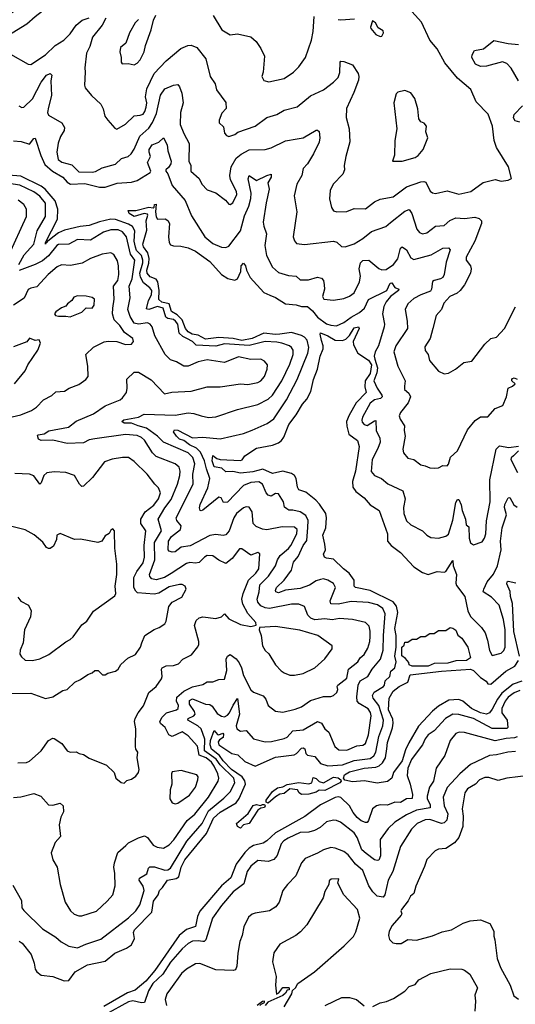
# Model space of a CAD drawing. Extents: x 1246230 to 1426786, y 660032 to 763141.
# Tile 378 of 566: x 1389178 to 1392583, y 668213 to 674976. Entities that reach past the tile are written whole.
import ezdxf

# ---------------------------------------------------------------- set-up
doc = ezdxf.new("R2010")
doc.units = 0

msp = doc.modelspace()

# ---------------------------------------------------------------- linework, layer by layer
at = {"layer": '0CON10XD'}
for points in [[(1389125, 675024), (1389232.7, 675087.3), (1389345, 675112.7), (1389405, 675143.8), (1389412.5, 675142.5), (1389410, 675105), (1389395, 675080.4), (1389283.8, 674996.2), (1389227.3, 674945), (1389095.5, 674865)], [(1389770, 674985), (1389745, 674938.6), (1389678.8, 674855), (1389659.5, 674790.5), (1389635.6, 674745), (1389624.5, 674645.5), (1389628.5, 674615), (1389622, 674525), (1389627.7, 674507.7), (1389670.8, 674455), (1389735.8, 674395), (1389752.4, 674362.4), (1389763.8, 674313.8), (1389784, 674285), (1389830.3, 674230.3), (1389845, 674224.3), (1389905, 674258.5), (1389965, 674314.4), (1390005, 674318.8), (1390025, 674327.8), (1390038.2, 674345), (1390047.6, 674375), (1390050.3, 674405), (1390041.4, 674445), (1390050.2, 674499.8), (1390100.9, 674605), (1390185, 674692.9), (1390285, 674778), (1390332.7, 674797.3), (1390355, 674800), (1390395.4, 674785.4), (1390456.2, 674706.2), (1390487.5, 674585), (1390520, 674535), (1390529.2, 674495), (1390595, 674407.5), (1390596.9, 674365), (1390566.7, 674333.3), (1390547.5, 674285), (1390547.5, 674267.5), (1390578.7, 674238.7), (1390585.9, 674195.9), (1390599.5, 674179.5), (1390615, 674173.8), (1390655, 674187.1), (1390677.3, 674202.7), (1390796, 674245), (1390875, 674304.5), (1390945, 674323.5), (1390995, 674353.6), (1391085, 674377.8), (1391175, 674452.5), (1391265, 674494.4), (1391334.6, 674545.4), (1391365, 674577.5), (1391377.6, 674612.4), (1391380, 674685), (1391385, 674690), (1391405, 674689.4), (1391465, 674666.2), (1391504.3, 674605), (1391508.2, 674585), (1391505, 674560), (1391473.6, 674476.4), (1391423.8, 674365), (1391421.1, 674305), (1391440.6, 674225), (1391446.8, 674136.8), (1391418.6, 674035), (1391408.1, 673975), (1391409.5, 673945), (1391398.9, 673915), (1391332.2, 673845), (1391311.7, 673801.7), (1391306.9, 673745), (1391320, 673685), (1391333.6, 673663.6), (1391356.6, 673656.6), (1391425, 673659.2), (1391475, 673679.1), (1391555, 673676.9), (1391615.8, 673725), (1391655, 673743.5), (1391745, 673758.2), (1391835, 673827.1), (1391935, 673862.1), (1391955, 673864.4), (1391968.9, 673858.9), (1391997.3, 673797.3), (1392015, 673785.6), (1392035, 673782.7), (1392115, 673799.5), (1392195, 673778.2), (1392278.8, 673795), (1392363, 673857), (1392445, 673876.9), (1392485, 673866.7), (1392535, 673872.5), (1392557.5, 673885), (1392536, 673965), (1392455, 674096.7), (1392438, 674145), (1392426.7, 674245), (1392395.7, 674325.7), (1392315, 674412.5), (1392277, 674497), (1392185, 674573.1), (1392098.8, 674678.8), (1392047.5, 674775), (1391996.5, 674835), (1391938, 674958), (1391850.8, 675055)], [(1389995, 674976.7), (1389971.2, 674955), (1389931.2, 674885), (1389906, 674815), (1389871.4, 674785), (1389865.8, 674755), (1389875.8, 674715), (1389874.3, 674684.3), (1389882.7, 674672.7), (1389924.1, 674674.1), (1389965, 674666.2), (1389985, 674676.2), (1390005, 674699.2), (1390033.5, 674755), (1390041.1, 674798.9), (1390080.5, 674905), (1390096.8, 674973.2), (1390114.3, 675005.7)], [(1390507.5, 675005), (1390566.7, 674906.7), (1390625, 674871.9), (1390675, 674877.8), (1390765, 674857.5), (1390802.5, 674825), (1390835, 674778.8), (1390860, 674725), (1390851.4, 674615), (1390840.8, 674585), (1390855, 674558), (1390890.6, 674549.4), (1390995, 674572.5), (1391059.2, 674615), (1391095, 674652.5), (1391140.5, 674715), (1391182.7, 674835), (1391194.5, 674895), (1391202.3, 674997.7)], [(1389115, 674740), (1389235, 674670), (1389255, 674668.6), (1389355, 674734.6), (1389421.9, 674798.1), (1389480, 674835), (1389525, 674878.8), (1389565, 674937.7), (1389606.7, 674973.3), (1389655, 674988.2)], [(1391365, 674976.2), (1391385, 674974), (1391478.3, 674981.7)], [(1391655, 674860), (1391665, 674862.5), (1391676.7, 674885), (1391675, 674900), (1391640.5, 674920.5), (1391622.5, 674955), (1391603, 674967), (1391587.5, 674925), (1391590, 674915), (1391625, 674873.8), (1391655, 674860)], [(1392605.6, 674555.6), (1392555, 674642.1), (1392525, 674674.7), (1392495, 674687.1), (1392385, 674656.6), (1392343.3, 674655), (1392310.3, 674670.3), (1392284, 674715), (1392286.7, 674735), (1392303.3, 674765), (1392365, 674774.5), (1392435, 674831.9), (1392535, 674811.4), (1392605, 674805.9)], [(1389172.9, 674385), (1389191.7, 674371.7), (1389205, 674375.6), (1389265, 674432.9), (1389325, 674546.9), (1389362, 674595), (1389386.2, 674606.2), (1389398, 674595), (1389391.1, 674555), (1389395.3, 674455), (1389376.3, 674373.7)], [(1389376.3, 674373.7), (1389368.8, 674338.8), (1389375, 674320), (1389467, 674267), (1389486.7, 674235), (1389484.3, 674215), (1389457.4, 674172.6), (1389442.6, 674127.4), (1389432.7, 674065), (1389442.7, 674015), (1389466.6, 673996.6), (1389535, 673979.6), (1389585, 673931.3), (1389675, 673927.5), (1389698, 673932), (1389745, 673958.2), (1389835.7, 673984.3), (1389877.4, 674022.6), (1389922.9, 674037.1), (1389943.6, 674055), (1389964.7, 674085.3), (1390003.7, 674176.3), (1390065, 674231.3), (1390091.1, 674268.9), (1390118.6, 674331.4), (1390145, 674458), (1390175, 674500), (1390234, 674526), (1390265, 674530.8), (1390276.9, 674515), (1390292, 674472), (1390300.8, 674405), (1390282.4, 674337.6), (1390281.5, 674255), (1390304.5, 674195), (1390342, 674125), (1390340.9, 674005), (1390353.1, 673975), (1390354.2, 673935), (1390410, 673885), (1390429.4, 673845), (1390465, 673807.1), (1390525, 673787.1), (1390592, 673735), (1390615, 673708.8), (1390625, 673706), (1390643, 673717), (1390669.2, 673775), (1390666.8, 673795), (1390625.8, 673875), (1390621, 673905), (1390629.8, 673965), (1390666.2, 674025), (1390698.5, 674051.5), (1390755, 674081.3), (1390865, 674083.1), (1390905, 674095.4), (1391005, 674142.5), (1391085, 674156.7), (1391125, 674164.4), (1391215.9, 674215.9), (1391225, 674216), (1391235, 674206.7), (1391241.1, 674165), (1391235.4, 674135), (1391197.7, 674055), (1391155.3, 673984.7), (1391125.5, 673954.5), (1391115.7, 673905), (1391081.1, 673845), (1391063.6, 673765), (1391081.1, 673655), (1391056, 673485), (1391065.8, 673455.8), (1391079.2, 673439.2), (1391135, 673432.2), (1391334.2, 673454.2), (1391356.5, 673446.5), (1391388.3, 673418.3), (1391415, 673415.7), (1391475, 673436.5), (1391536.2, 673473.8), (1391595, 673521.8), (1391694.6, 673555.4), (1391725, 673581.9), (1391825, 673659.6), (1391855, 673672.2), (1391873.1, 673645), (1391906.3, 673536.3), (1391925, 673513.5), (1391945, 673504.6), (1391975, 673512.7), (1392035, 673558.1), (1392095, 673562.5), (1392133.1, 673596.9), (1392175, 673613.9), (1392235, 673610), (1392305, 673618.7), (1392335, 673610), (1392351.5, 673595), (1392350.8, 673575), (1392304.6, 673455), (1392245.4, 673345), (1392246.7, 673325), (1392276.5, 673285), (1392280.5, 673265), (1392274.6, 673235), (1392235.3, 673155), (1392205, 673115.5), (1392183, 673097), (1392134.5, 673075), (1392092.5, 673027.5), (1392076, 672984), (1392039.5, 672945), (1392015.9, 672854.1), (1391998.9, 672785), (1391962, 672728), (1391964.6, 672704.6), (1391984.2, 672675), (1391994.2, 672635), (1392055, 672562), (1392093.9, 672543.9), (1392125, 672548.8), (1392172, 672575), (1392228.8, 672621.2), (1392285, 672631.2), (1392375, 672746), (1392415, 672786), (1392455, 672794), (1392508.1, 672855), (1392585, 673004)], [(1391805, 674004.2), (1391895, 674028.6), (1391915, 674042), (1391950, 674085), (1391981.2, 674165), (1391968.8, 674205), (1391972.5, 674245), (1391957.5, 674265), (1391933, 674273), (1391920, 674295), (1391913.2, 674363.2), (1391893.8, 674435), (1391865, 674472.5), (1391825, 674490), (1391775, 674477.5), (1391765, 674467.5), (1391748, 674405), (1391769.4, 674225), (1391754.4, 674145), (1391754.2, 674045.8), (1391740, 674005), (1391805, 674004.2)], [(1392615, 674271.5), (1392582, 674282), (1392571.3, 674301.3), (1392575.6, 674324.4), (1392633.8, 674385)], [(1389135, 674143.5), (1389188.4, 674138.4), (1389245, 674120), (1389275, 674160), (1389285, 674161.4), (1389321.9, 674041.9), (1389350.5, 673980.5), (1389403.3, 673935), (1389474, 673895), (1389505, 673858.8), (1389526.1, 673846.1), (1389625, 673851.1), (1389725, 673826.2), (1389765, 673825.8), (1389846.8, 673853.2), (1389945, 673859.2), (1389985, 673871.8), (1390074.4, 673925.6), (1390078.6, 673935), (1390056.2, 673995), (1390076.9, 674035), (1390066.4, 674065), (1390067.9, 674085), (1390089.1, 674115), (1390134.7, 674135.3), (1390165, 674164), (1390190.4, 674115), (1390195.6, 674075), (1390218.4, 674005), (1390217.2, 673985), (1390199.7, 673960.3), (1390182, 673945), (1390181.4, 673935), (1390196.5, 673916.5), (1390225, 673836.7), (1390313.8, 673733.8), (1390358.6, 673628.6), (1390449.1, 673485), (1390505, 673438.9), (1390565, 673412.9), (1390595, 673411.5), (1390615, 673420), (1390694.3, 673525.7), (1390722.5, 673627.5), (1390753, 673695), (1390765, 673748), (1390768.5, 673785), (1390746.9, 673883.1), (1390754.2, 673905), (1390805, 673871.2), (1390875, 673905.6), (1390905, 673913.8), (1390905.9, 673894.1), (1390883.8, 673855), (1390892.3, 673812.3), (1390872.3, 673717.7), (1390851.1, 673585), (1390855, 673556.7), (1390873.9, 673505), (1390861.5, 673425), (1390874.5, 673355), (1390915.5, 673275), (1390955, 673239.5), (1391025, 673219.6), (1391077.5, 673215), (1391105, 673188), (1391161.7, 673188.3), (1391225, 673207.1), (1391250.9, 673200.9), (1391266, 673185), (1391270, 673155), (1391271.1, 673125), (1391259.5, 673075), (1391266.7, 673055), (1391335, 673049.6), (1391405, 673059.6), (1391445, 673077.7), (1391475, 673099.6), (1391512.9, 673175), (1391519.4, 673215), (1391509.7, 673265), (1391520.4, 673305), (1391535, 673320.9), (1391576, 673325), (1391645, 673265.6), (1391665, 673257.1), (1391695, 673260.9), (1391746.5, 673293.5), (1391776.1, 673333.9), (1391794.7, 673405.3), (1391805, 673415.6), (1391834.6, 673395), (1391865, 673338.9), (1391885, 673329.5), (1392005, 673361.1), (1392085, 673406.1), (1392125, 673409.2), (1392135.8, 673395), (1392108.8, 673311.2), (1392094.6, 673225), (1392084.7, 673205.3), (1392070, 673195), (1392025, 673185.4), (1392015, 673178.1), (1392008.2, 673125), (1391999.9, 673110.1), (1391935, 673086.5), (1391885, 673060.4), (1391845.3, 673024.7), (1391825.5, 672985), (1391841.3, 672905), (1391842.7, 672855), (1391763.2, 672735), (1391749.6, 672695), (1391775.6, 672595), (1391827.3, 672495), (1391821.1, 672458.9), (1391822.9, 672435), (1391851, 672411), (1391863.3, 672385), (1391848.2, 672345), (1391793.4, 672276.6), (1391785.8, 672255), (1391792.8, 672232.8), (1391822.9, 672185), (1391820, 672155), (1391826.5, 672115), (1391810, 672025), (1391815, 672000), (1391843.8, 671965), (1391885, 671956), (1391935, 671918), (1391965, 671912.5), (1391995, 671896.7), (1392025, 671896.2), (1392055, 671896.7), (1392085, 671913.3), (1392115, 671912), (1392125, 671922), (1392138.8, 671971.2), (1392185, 672013.3), (1392255, 672158.8), (1392307.3, 672222.7), (1392345, 672248.8), (1392395, 672248.8), (1392444.2, 672305.8), (1392497.5, 672325), (1392523.8, 672385), (1392533.3, 672445), (1392565, 672459.4), (1392582.5, 672475), (1392560, 672495), (1392558.8, 672505), (1392565, 672511.2), (1392575, 672516), (1392595, 672506.2)], [(1389135, 669633.1), (1389185, 669638.5), (1389275, 669660), (1389322.3, 669642.3), (1389375, 669583.8), (1389405, 669581.4), (1389455, 669594), (1389477.5, 669575), (1389478.6, 669535), (1389460.7, 669499.3), (1389449.4, 669445), (1389457.1, 669365), (1389421.4, 669325), (1389394.2, 669254.2), (1389406, 669205), (1389434.2, 669155), (1389455.7, 669035.7), (1389489.4, 668915), (1389527.1, 668855), (1389552.2, 668832.2), (1389585, 668819.5), (1389605, 668820), (1389705, 668853.1), (1389779.2, 668920.8), (1389817.5, 668965), (1389834.2, 669025.8), (1389831.5, 669111.5), (1389823.5, 669155), (1389828.5, 669185), (1389851.5, 669255), (1389906.2, 669303.8), (1389925, 669321.4), (1389993.4, 669356.6), (1390035, 669368.9), (1390055, 669359.2), (1390095.3, 669305.3), (1390121.5, 669291.5), (1390165, 669285.4), (1390205, 669307.1), (1390237.4, 669342.6), (1390328.4, 669475), (1390380.1, 669519.9), (1390474.7, 669635), (1390542.4, 669745), (1390546.2, 669765), (1390540.3, 669795), (1390515, 669848.9), (1390495.9, 669875), (1390459, 669905), (1390410, 669925), (1390399.5, 669985), (1390335, 670056.2), (1390295, 670085.3), (1390225, 670053.3), (1390202.8, 670062.8), (1390176.6, 670115), (1390145, 670142.7), (1390141.1, 670155), (1390156, 670185), (1390185.6, 670214.4), (1390254.2, 670235), (1390266.9, 670245), (1390268.7, 670265), (1390255.8, 670295), (1390257, 670323), (1390305, 670362.9), (1390365, 670393.1), (1390435, 670408.9), (1390465, 670428.8), (1390505, 670428.9), (1390545, 670442.9), (1390584.2, 670445.8), (1390600, 670505), (1390595.5, 670584.5), (1390605.6, 670604.4), (1390625, 670615.8), (1390665, 670586.5), (1390685, 670558.5), (1390701, 670525), (1390715, 670472.2), (1390765, 670372), (1390785, 670357.5), (1390851.3, 670331.3), (1390869.3, 670309.3), (1390885.8, 670265), (1390936.6, 670226.6), (1390985, 670219.5), (1391070.2, 670239.8), (1391115, 670256.7), (1391175, 670299.6), (1391265, 670326.5), (1391315, 670326.7), (1391335, 670333.3), (1391357.8, 670355), (1391364.4, 670375), (1391360, 670395), (1391363.8, 670405), (1391425, 670453.1), (1391437.1, 670515), (1391500.4, 670565), (1391517.6, 670592.4), (1391543.8, 670616.2), (1391570.1, 670659.9), (1391582.7, 670705), (1391585, 670740), (1391586.5, 670776.5), (1391579.1, 670809.1), (1391554.7, 670834.7), (1391465, 670856.8), (1391375, 670861.8), (1391325, 670854.1), (1391275, 670861.4), (1391205, 670854.2), (1391178.9, 670865), (1391157.3, 670885), (1391134.2, 670945), (1391095, 670961.5), (1391045, 670962.1), (1390895, 670932.3), (1390865, 670935.8), (1390835, 670949.3), (1390814, 670974), (1390809.3, 670995), (1390822.7, 671045), (1390827.4, 671095), (1390887.5, 671152.5), (1390936.1, 671223.9), (1390949.4, 671265), (1390967.6, 671295), (1391025, 671342.9), (1391041, 671365), (1391082.1, 671445), (1391083.3, 671475), (1391065, 671490.9), (1390981.9, 671491.9), (1390875, 671470.8), (1390845, 671476.1), (1390802, 671495), (1390781.5, 671515), (1390775.3, 671595), (1390755, 671626.9), (1390735, 671630.4), (1390715, 671623.3), (1390666.5, 671585), (1390649.2, 671555), (1390616.6, 671465), (1390595, 671438.5), (1390575, 671432.7), (1390525, 671440), (1390485, 671433.2), (1390348.4, 671361.6), (1390287.3, 671352.7), (1390245, 671321.8), (1390225, 671318.9), (1390205, 671325.7), (1390196.9, 671335), (1390200, 671395), (1390221.1, 671425), (1390283.6, 671475), (1390288.3, 671498.3), (1390256.4, 671535), (1390253.8, 671555), (1390368.8, 671785), (1390367, 671855), (1390381.9, 671925), (1390368.3, 671968.3), (1390335, 672000.8), (1390165, 672074.2), (1390124, 672115), (1390049.7, 672169.7), (1389991.1, 672185), (1389945, 672205.5), (1389895, 672203.6), (1389878.6, 672215), (1389893.7, 672226.3), (1389995, 672244.6), (1390033, 672267), (1390245, 672260), (1390335, 672275.5), (1390375, 672270), (1390423.9, 672253.9), (1390475, 672243.5), (1390525, 672247.1), (1390675, 672298.9), (1390815, 672332), (1390885, 672368.2), (1390915, 672397.5), (1390978.6, 672495), (1391035, 672608.9), (1391057.4, 672675), (1391058, 672705), (1391046.5, 672725), (1391030.8, 672735), (1390980, 672755), (1390945, 672760.4), (1390865, 672765.8), (1390755, 672738.7), (1390585, 672748.3), (1390525, 672732.5), (1390391.2, 672741.2), (1390365.7, 672765.7), (1390325.5, 672785.5), (1390298.6, 672798.6), (1390273.3, 672823.3), (1390265, 672884.4), (1390248.7, 672905), (1390235, 672915.7), (1390195, 672922.2), (1390181.4, 672931.4), (1390164, 672995), (1390124.8, 673004.8), (1390065, 672986.2), (1390049.7, 672989.7), (1390063.8, 673046.2), (1390083.5, 673085), (1390085.2, 673115), (1390072.2, 673135), (1390028.4, 673168.4), (1390008, 673208), (1390004, 673235), (1390024.2, 673305), (1390024.4, 673325), (1390015.7, 673355.7), (1389981.3, 673391.3), (1389972.3, 673412.3), (1389964.6, 673455), (1389969.4, 673525), (1389952.5, 673555), (1389925, 673570.9), (1389835, 673603.1), (1389805, 673606.4), (1389725, 673587.3), (1389655, 673562), (1389593.7, 673556.3), (1389485, 673529.6), (1389445, 673512.6), (1389405, 673483), (1389368.5, 673451.5), (1389365, 673442.1), (1389356.7, 673443.3), (1389354.6, 673434.6), (1389354.7, 673444.7), (1389437.9, 673605), (1389439.5, 673675), (1389421.3, 673731.3), (1389351.9, 673811.9), (1389325, 673833), (1389185, 673901.6), (1389014.8, 673914.8)], [(1389171.3, 673295), (1389208.7, 673361.3), (1389251.9, 673408.1), (1389275.2, 673435), (1389298.8, 673525), (1389354.1, 673625), (1389355.8, 673715), (1389315, 673764.2), (1389274.3, 673794.3), (1389178.4, 673838.4), (1389074.3, 673854.3)], [(1389102, 673358), (1389225.4, 673625), (1389224.5, 673675), (1389205.8, 673705.8), (1389166.9, 673735)], [(1389130.2, 669030.2), (1389191.2, 668925), (1389192.5, 668875), (1389205, 668856.2), (1389335, 668731.4), (1389425, 668674.4), (1389461.9, 668641.9), (1389515, 668611.9), (1389575, 668600.9), (1389633.3, 668625), (1389735, 668660.9), (1389925, 668806.8), (1389974.6, 668855), (1390002.8, 668897.2), (1390033.2, 668995), (1390026.5, 669025), (1389997.9, 669065), (1390001.2, 669078.8), (1390050.3, 669109.7), (1390062.6, 669147.4), (1390071.9, 669158.1), (1390105, 669158.2), (1390175, 669134.7), (1390195, 669135.9), (1390215, 669148), (1390326.9, 669333.1), (1390431.2, 669455), (1390475, 669541), (1390581.2, 669628.8), (1390625, 669672.9), (1390655.7, 669735), (1390648.3, 669765), (1390555, 669858.3), (1390527.5, 669897.5), (1390448.1, 669955), (1390450, 670035), (1390424.4, 670104.4), (1390400.8, 670125), (1390332.9, 670165), (1390336.4, 670175), (1390375, 670193.7), (1390384.2, 670205.8), (1390380, 670225), (1390343.5, 670275), (1390345, 670299.1), (1390365, 670309.9), (1390455, 670273.8), (1390485, 670271.2), (1390500.4, 670260.4), (1390535, 670210.7), (1390565, 670190.9), (1390585, 670188.2), (1390605, 670198.4), (1390620, 670215), (1390645, 670268.2), (1390675, 670313.3), (1390688.8, 670205), (1390664.7, 670125), (1390670.5, 670105), (1390695, 670090), (1390735, 670093.5), (1390785, 670035.6), (1390865, 670016.5), (1390907.8, 670017.8), (1390995, 670037.5), (1391015, 670048.5), (1391055, 670090.4), (1391125, 670098.9), (1391225, 670154.4), (1391250.8, 670145), (1391274.2, 670105), (1391301.1, 670081.1), (1391343.9, 669983.9), (1391370.8, 669960.8), (1391425, 669959.3), (1391495, 669987.3), (1391535, 669993.6), (1391553.1, 670005), (1391574.5, 670064.5), (1391593.7, 670195), (1391587.9, 670217.9), (1391572.1, 670242.1), (1391509.6, 670279.6), (1391497.7, 670295), (1391494.7, 670325), (1391503.4, 670405), (1391517.7, 670435), (1391569.1, 670465), (1391600, 670515), (1391657.6, 670582.4), (1391674.8, 670645), (1391678.3, 670745), (1391688.1, 670895), (1391672.5, 670932.5), (1391637.5, 670957.5), (1391575, 670971.9), (1391455, 670980), (1391365, 670961.4), (1391315, 670963.8), (1391311.2, 670985), (1391347.7, 671075), (1391333.8, 671103.8), (1391295, 671126.9), (1391265, 671134.5), (1391245, 671131.1), (1391215, 671120.4), (1391168.3, 671091.7), (1391105, 671068.7), (1391005, 671057.2), (1390955, 671038.1), (1390937.5, 671045), (1390934.5, 671055.5), (1390942.5, 671075), (1390994.6, 671125), (1391046.2, 671193.8), (1391059.2, 671250.8), (1391090.4, 671289.6), (1391126.7, 671363.3), (1391151.6, 671398.4), (1391157.6, 671487.6), (1391160.3, 671535), (1391145, 671570.4), (1391105, 671596.5), (1391055, 671607.7), (1391027.3, 671607.3), (1391012.5, 671615), (1390998.1, 671628.1), (1390990.5, 671665), (1390955, 671718.8), (1390935, 671721.2), (1390905, 671703.5), (1390885, 671709.1), (1390870.3, 671725), (1390845.7, 671785.7), (1390821.3, 671801.3), (1390765, 671797.9), (1390715, 671776.1), (1390605, 671661.5), (1390578.9, 671658.9), (1390562.2, 671692.2), (1390545, 671695.6), (1390435, 671607.8), (1390425, 671601.4), (1390416.7, 671605), (1390412.8, 671622.8), (1390417.7, 671645), (1390470.1, 671759.9), (1390484.7, 671825), (1390460.4, 671890.4), (1390448.2, 671945), (1390419.6, 672005), (1390393.5, 672033.5), (1390345, 672054.9), (1390304.6, 672085.4), (1390276.9, 672095), (1390255.6, 672115), (1390234.4, 672145), (1390242.3, 672157.7), (1390265, 672155.3), (1390365, 672104.7), (1390435, 672109.2), (1390555, 672096.9), (1390715, 672134.1), (1390775, 672155.4), (1390878, 672202), (1390925, 672234.5), (1391010, 672365), (1391085.3, 672505), (1391157.6, 672685), (1391165.2, 672725), (1391153.3, 672775), (1391135.5, 672795.5), (1391115, 672807.2), (1391045, 672827.8), (1390964.1, 672815.9), (1390935, 672812.9), (1390855, 672821.8), (1390775, 672785.1), (1390705, 672773.3), (1390645, 672785.8), (1390547.1, 672792.9), (1390455, 672781.1), (1390405, 672808.2), (1390362.5, 672815), (1390335, 672832.7), (1390317.8, 672855), (1390294.9, 672914.9), (1390259.6, 672949.6), (1390220.7, 672970.7), (1390203.9, 673023.9), (1390155, 673036.6), (1390134.2, 673054.2), (1390137.1, 673115), (1390126.7, 673175), (1390114.6, 673194.6), (1390075, 673208.8), (1390054.5, 673234.5), (1390052.1, 673255), (1390065.7, 673304.3), (1390066.3, 673336.3), (1390057.2, 673375), (1390029.1, 673415), (1390024.8, 673435), (1390050.8, 673529.2), (1390046, 673595), (1390057.7, 673632.3), (1390055, 673638.8), (1390032.5, 673645), (1389965, 673622.9), (1389929.4, 673645), (1389923.8, 673666.2), (1389975, 673666), (1390065, 673688.8), (1390095.7, 673684.3), (1390102.3, 673687.7), (1390105, 673706.2), (1390115, 673707.5), (1390110.9, 673655), (1390115, 673622.5), (1390124.2, 673605), (1390177.6, 673607.6), (1390195.4, 673595.4), (1390208.1, 673575), (1390200, 673485), (1390203.8, 673445), (1390215, 673430), (1390235, 673422), (1390285, 673420), (1390335, 673409.4), (1390385, 673386.2), (1390483.3, 673315), (1390565.5, 673225.5), (1390607.3, 673197.3), (1390655, 673187.1), (1390673.8, 673195), (1390697.1, 673245), (1390699.3, 673285), (1390715, 673303.5), (1390730, 673285), (1390736.2, 673255), (1390760.9, 673205), (1390855, 673102.2), (1390897.4, 673082.6), (1390935, 673067.1), (1391005, 673024.7), (1391077.2, 673017.2), (1391115, 673004.7), (1391155, 673006.5), (1391190.5, 672975), (1391225, 672932.2), (1391285, 672887.4), (1391315, 672876.4), (1391355, 672872.5), (1391405, 672895.2), (1391455, 672932.8), (1391512.9, 672965), (1391545.9, 672995), (1391575.3, 673054.7), (1391699.5, 673115), (1391724.3, 673165), (1391735, 673168.2), (1391755, 673136.9), (1391782, 673125), (1391780.6, 673115), (1391724.6, 673075.4), (1391695, 673037.8), (1391680.7, 673005), (1391670, 672955), (1391683.6, 672885), (1391681.2, 672865), (1391642.3, 672735), (1391619.3, 672695), (1391614.2, 672665), (1391618, 672645), (1391636.9, 672585), (1391631, 672549), (1391610.8, 672495), (1391634.7, 672445), (1391666.9, 672396.9), (1391667.5, 672385), (1391656.3, 672373.7), (1391615, 672363.6), (1391585, 672342.9), (1391533.1, 672245), (1391528.2, 672225), (1391530.9, 672210.9), (1391544.4, 672195), (1391565, 672188.2), (1391615, 672221.4), (1391625, 672222.5), (1391627.2, 672155), (1391652.4, 672102.4), (1391653.9, 672075), (1391639.4, 672030.6), (1391600.3, 671955), (1391593, 671873), (1391615, 671845.7), (1391664.6, 671824.6), (1391707.6, 671787.6), (1391809.6, 671739.6), (1391826.4, 671685), (1391814.5, 671625), (1391816.7, 671585), (1391835, 671534), (1391866.1, 671506.1), (1391945, 671465.7), (1391975, 671434.2), (1392002, 671418), (1392055, 671414.4), (1392105, 671428.9), (1392125, 671442.2), (1392155, 671537.1), (1392175, 671660), (1392185, 671680), (1392195, 671681.2), (1392212.4, 671642.4), (1392218.7, 671605), (1392241.1, 671545), (1392246.1, 671506.1), (1392265, 671492.5), (1392267.2, 671415), (1392275, 671382.5), (1392295, 671369.4), (1392355, 671389.2), (1392372.1, 671415), (1392379.7, 671445), (1392385, 671533.3), (1392410, 671665), (1392408.9, 671815), (1392452.4, 672025), (1392475, 672048.2), (1392537.7, 672037.7), (1392605.7, 672045.7)], [(1389165, 669870.6), (1389225, 669873.1), (1389245, 669881.9), (1389325, 669954.4), (1389375.8, 670025), (1389405, 670040), (1389415, 670039.2), (1389466.2, 670005), (1389503, 669953), (1389525, 669944.2), (1389565, 669946.2), (1389585.8, 669935.8), (1389615, 669928.8), (1389654.4, 669904.4), (1389773.3, 669855), (1389825.8, 669805.8), (1389838.8, 669765), (1389875, 669736.2), (1389895, 669732.5), (1389915, 669750), (1389945, 669758.8), (1389975, 669780), (1389994, 669805), (1389999.2, 669825), (1389986, 669905), (1389988.8, 669945), (1389975.8, 669965.8), (1389973.5, 669983.5), (1389975.9, 670104.1), (1389967.1, 670155), (1389971.4, 670175), (1389991.5, 670215), (1390028.1, 670261.9), (1390065.7, 670354.3), (1390115, 670396.2), (1390152.6, 670447.4), (1390157.5, 670465), (1390152.1, 670515), (1390155.8, 670525), (1390185, 670538.6), (1390235, 670540), (1390267.9, 670552.1), (1390297.6, 670582.4), (1390357.4, 670612.6), (1390401.7, 670668.3), (1390409.1, 670685), (1390408.2, 670705), (1390378.8, 670815), (1390390.4, 670849.6), (1390411.8, 670868.2), (1390435, 670874.5), (1390525, 670863.6), (1390563.8, 670875), (1390585, 670895.7), (1390615, 670860.8), (1390695, 670822.5), (1390765, 670808.8), (1390802.5, 670817.5), (1390800, 670835), (1390746, 670896), (1390712, 670962), (1390704.8, 670995), (1390713.9, 671035), (1390749.5, 671125), (1390800.5, 671175), (1390820.5, 671205), (1390828, 671308), (1390815, 671316.2), (1390765, 671297.5), (1390705, 671340.5), (1390688.3, 671341.7), (1390636.7, 671275), (1390595, 671239.5), (1390545, 671262.5), (1390503.7, 671293.7), (1390465.3, 671294.7), (1390447.5, 671285), (1390411.5, 671248.5), (1390385, 671242.7), (1390347.5, 671247.5), (1390325, 671241.1), (1390218.4, 671171.6), (1390172.3, 671145), (1390115, 671129.5), (1390085, 671136.2), (1390071.7, 671151.7), (1390070, 671165), (1390105.6, 671265), (1390104.5, 671385), (1390151.5, 671465), (1390129.7, 671545), (1390175, 671622), (1390219.3, 671680.7), (1390262.5, 671785), (1390278, 671845), (1390280, 671875), (1390272.6, 671902.6), (1390245, 671925.4), (1390115, 671974.5), (1390089.6, 671999.6), (1390035, 672087.7), (1390015, 672105.3), (1389985, 672119.7), (1389905, 672125.7), (1389695, 672096), (1389655, 672090.3), (1389615, 672069.2), (1389505, 672064.7), (1389405, 672087.2), (1389324.8, 672084.8), (1389307.9, 672095), (1389301.1, 672118.9), (1389305.5, 672124.5), (1389345, 672131.8), (1389377.5, 672152.5), (1389513.1, 672176.9), (1389565, 672217.8), (1389685, 672268.5), (1389765, 672323.5), (1389867.5, 672365), (1389885, 672379.2), (1389910.5, 672415), (1389916.2, 672445), (1389915, 672506.7), (1389965, 672554), (1389995, 672554.3), (1390080.9, 672500.9), (1390172.5, 672405), (1390223.8, 672416.2), (1390355.3, 672424.7), (1390465, 672454.5), (1390555, 672453.1), (1390695, 672475.4), (1390745, 672470), (1390815, 672483.5), (1390835, 672495.6), (1390859.4, 672525), (1390878.1, 672575), (1390881.2, 672605), (1390860.3, 672630.3), (1390834.4, 672644.4), (1390765, 672642.7), (1390680.7, 672659.3), (1390585, 672620.9), (1390465, 672640.3), (1390405, 672626.1), (1390335, 672595.3), (1390305, 672596.8), (1390256, 672626), (1390215, 672639.5), (1390177.8, 672675), (1390106.2, 672805), (1390086.9, 672865), (1390074.4, 672885), (1390055, 672892.9), (1389995, 672884), (1389965, 672891.9), (1389936.3, 672936.3), (1389921.6, 672985), (1389937.7, 673065), (1389930.7, 673145), (1389949.5, 673195), (1389968.9, 673325), (1389939.9, 673365), (1389912.6, 673485), (1389885, 673518.9), (1389853.3, 673533.3), (1389805, 673533.3), (1389752.9, 673517.1), (1389665, 673462), (1389575, 673465.3), (1389515, 673433.8), (1389445, 673430.6), (1389433.3, 673425), (1389375, 673354.8), (1389335, 673319), (1389285, 673293.8), (1389173.9, 673253.9)], [(1389125, 672248.8), (1389185, 672261.1), (1389258.8, 672291.2), (1389292.9, 672315), (1389342, 672365), (1389398.8, 672395), (1389425, 672420), (1389485, 672424), (1389517.5, 672445), (1389585, 672470), (1389632, 672505), (1389648, 672525), (1389645.6, 672595), (1389633.3, 672675), (1389685, 672727.1), (1389757.9, 672762.1), (1389785, 672768.1), (1389845.5, 672765.5), (1389905, 672744.2), (1389945, 672746.2), (1389958.6, 672765), (1389955.7, 672785), (1389897.9, 672827.9), (1389865.4, 672875), (1389827.3, 672915), (1389815.7, 672955.7), (1389817.1, 672995), (1389827, 673055), (1389823.2, 673145), (1389852.1, 673185), (1389860, 673225), (1389857.6, 673285), (1389849.3, 673319.3), (1389825, 673362.5), (1389805, 673373.3), (1389745, 673364.6), (1389665, 673334.7), (1389606.1, 673303.9), (1389527, 673287), (1389465, 673290.8), (1389435, 673277.7), (1389373.8, 673225), (1389295, 673141.4), (1389255, 673132.7), (1389235, 673121.8), (1389207.6, 673062.4), (1389134.7, 673015)], [(1389525, 672934), (1389605, 672966.7), (1389635, 672997.5), (1389675, 672993.3), (1389690, 673015), (1389692.5, 673055), (1389675, 673067.5), (1389635, 673076.7), (1389575, 673078.8), (1389550, 673070), (1389535, 673046.7), (1389506.7, 673025), (1389495, 673007.5), (1389465, 672996), (1389425, 672970), (1389416.7, 672955), (1389423.9, 672943.9), (1389445, 672938.8), (1389495, 672940), (1389525, 672934)], [(1391137.6, 669967.6), (1391145, 669935.8), (1391155, 669923.8), (1391205, 669915.3), (1391245, 669866.9), (1391295, 669851.3), (1391395, 669857.6), (1391475, 669887.9), (1391585, 669900.2), (1391611.4, 669918.6), (1391624.3, 669945.7), (1391646.6, 670053.4), (1391672, 670125), (1391678.6, 670165), (1391645.2, 670265.2), (1391607.5, 670315), (1391602, 670335), (1391613.1, 670356.9), (1391676.8, 670395), (1391684.2, 670405), (1391688.9, 670435), (1391720, 670465), (1391728, 670502), (1391755, 670524.5), (1391758.9, 670535), (1391764.5, 670565), (1391754.7, 670605), (1391764.6, 670665), (1391764.7, 670745), (1391756, 670795), (1391777.1, 670902.9), (1391767, 670947), (1391745, 670978.1), (1391585, 671055.4), (1391485.2, 671075.2), (1391477.1, 671085), (1391475.7, 671125), (1391442, 671175), (1391402.8, 671202.8), (1391335, 671271), (1391285, 671277.6), (1391271.1, 671285), (1391264.7, 671305), (1391278, 671335), (1391275.6, 671374.4), (1391260.1, 671435), (1391280.6, 671485), (1391286.8, 671555), (1391282, 671585), (1391238.9, 671648.9), (1391212.2, 671675), (1391145, 671729.5), (1391095, 671747.5), (1391086.5, 671765), (1391077.5, 671825), (1391065.8, 671845), (1391045, 671858.9), (1390985, 671873.6), (1390915, 671858.8), (1390849.5, 671889.5), (1390780.2, 671869.8), (1390695, 671860.8), (1390643.4, 671873.4), (1390595, 671870.3), (1390565.9, 671895.9), (1390515, 671905.6), (1390500.8, 671945), (1390505, 671982.5), (1390532.3, 671962.3), (1390555, 671954.3), (1390695, 671947.1), (1390706.5, 671953.5), (1390725, 671979.2), (1390805, 672031.8), (1390915, 672053.6), (1390955, 672069.6), (1390975.6, 672085), (1390992, 672108), (1391026.2, 672195), (1391078.3, 672261.7), (1391122.1, 672335), (1391151.3, 672368.7), (1391178.7, 672421.3), (1391195.8, 672504.2), (1391223.9, 672575), (1391242.7, 672665), (1391264, 672715), (1391263.8, 672735), (1391251.3, 672771.3), (1391241.5, 672815), (1391245, 672823.8), (1391295.2, 672805.2), (1391345, 672774.6), (1391395, 672772.8), (1391417.8, 672782.2), (1391444.4, 672805.6), (1391475, 672858.6), (1391506.1, 672866.1), (1391511.2, 672855), (1391468.8, 672765), (1391471.8, 672741.8), (1391501.6, 672685), (1391575, 672636.9), (1391595.3, 672605), (1391587, 672545), (1391552.7, 672495), (1391549.9, 672455), (1391557.9, 672415), (1391489.7, 672345), (1391441.5, 672258.5), (1391424, 672215), (1391424.9, 672184.9), (1391438.6, 672128.6), (1391497.8, 672085), (1391510.7, 672045), (1391485.8, 671875.8), (1391464.5, 671804.5), (1391467.3, 671765), (1391486.8, 671735), (1391545, 671692.5), (1391585, 671643.5), (1391648.5, 671605), (1391704.5, 671445), (1391704.4, 671395), (1391729.6, 671365), (1391795.5, 671315.5), (1391885, 671218.7), (1391945, 671179.4), (1391985, 671164.7), (1392045.5, 671184.5), (1392095, 671180.4), (1392105, 671186.7), (1392155, 671261.2), (1392156.6, 671225), (1392179.1, 671165), (1392174.5, 671105), (1392179.3, 671089.3), (1392236.7, 671015), (1392257.8, 670915), (1392275, 670875.8), (1392351.3, 670801.3), (1392376.5, 670765), (1392392.1, 670715), (1392405, 670643.8), (1392425, 670608), (1392485.4, 670624.6), (1392505, 670642.9), (1392514.5, 670665), (1392512.8, 670785), (1392502.1, 670855), (1392471.8, 670955), (1392418.9, 671008.9), (1392363.3, 671045), (1392366.2, 671065), (1392388.9, 671115), (1392433.4, 671166.6), (1392461.1, 671225), (1392486.1, 671335), (1392481.6, 671395), (1392492, 671485), (1392523.3, 671575), (1392509.8, 671625), (1392511.6, 671645), (1392535, 671691.4), (1392545, 671694.4), (1392573.5, 671643.5), (1392595, 671627)], [(1389142.2, 672475), (1389214.3, 672565), (1389234, 672606), (1389301.2, 672705), (1389321.2, 672755), (1389312.5, 672777.5), (1389285, 672773.3), (1389245, 672787.5), (1389226.1, 672763.9), (1389135, 672728.5)], [(1389075, 670346.7), (1389255, 670349.2), (1389355, 670313.8), (1389405.5, 670324.5), (1389475, 670368), (1389505, 670376.2), (1389556.7, 670425), (1389596.4, 670443.6), (1389645, 670477.5), (1389675, 670488.8), (1389695, 670506.2), (1389716, 670506), (1389746.4, 670476.4), (1389765, 670476.7), (1389783, 670487), (1389835, 670500), (1389854.3, 670515.7), (1389873.1, 670546.9), (1389920.7, 670589.3), (1389974.5, 670615.5), (1390008.9, 670665), (1390016.5, 670695), (1390037.5, 670745), (1390101.7, 670788.3), (1390135, 670800.8), (1390174.3, 670825.7), (1390184, 670845), (1390201.9, 670945), (1390225.4, 670974.6), (1390290.7, 671009.3), (1390322, 671065), (1390315, 671085.8), (1390295, 671096.9), (1390275, 671096.5), (1390205, 671079.6), (1390133, 671037), (1390101.2, 671028.8), (1389988.2, 671038.2), (1389975, 671049.5), (1389961.7, 671075), (1389962.8, 671145), (1389982.1, 671185), (1390025.1, 671244.9), (1390034.5, 671285), (1390032, 671365), (1390044.7, 671465), (1390009.7, 671515), (1390010.3, 671545), (1390039.7, 671595), (1390099.1, 671640.9), (1390131.2, 671685), (1390144.7, 671725), (1390131.1, 671761.1), (1390105.4, 671785.4), (1390053.5, 671853.5), (1389965, 671941.9), (1389925, 671967.8), (1389885, 671968.2), (1389812.8, 671957.2), (1389760.4, 671939.6), (1389678, 671832), (1389615, 671771.4), (1389605, 671768.6), (1389588.9, 671785), (1389555, 671844), (1389495, 671866.7), (1389415, 671870.6), (1389365, 671862.5), (1389343.3, 671845), (1389325.6, 671795), (1389315, 671786), (1389275, 671843.1), (1389245, 671854.3), (1389145, 671859.4)], [(1392605.4, 672015), (1392570.8, 671980.8), (1392555, 671967.1), (1392553.2, 671955), (1392597.3, 671865)], [(1389165, 671009.2), (1389185, 670981.9), (1389237.1, 670955), (1389255.4, 670915.4), (1389252.1, 670875), (1389210.9, 670785), (1389201.5, 670695), (1389181.1, 670645), (1389178.8, 670618.8), (1389189.7, 670599.7), (1389215, 670577.1), (1389265, 670574.6), (1389315, 670586.7), (1389378.8, 670615), (1389495, 670702.5), (1389525, 670717.5), (1389545, 670736.2), (1389605, 670818.8), (1389638, 670845), (1389685, 670913.3), (1389832.5, 671017.5), (1389838.6, 671035), (1389834.2, 671085), (1389845.4, 671164.6), (1389845.8, 671235), (1389830.8, 671345), (1389830, 671465), (1389818.3, 671478.3), (1389805, 671470), (1389793, 671447), (1389765, 671430), (1389741.2, 671395), (1389715, 671385.8), (1389595, 671407.5), (1389555, 671405.8), (1389455, 671447.5), (1389433.3, 671435), (1389431.2, 671405), (1389410.3, 671359.7), (1389386.7, 671343.3), (1389375, 671344.4), (1389361.5, 671351.5), (1389337.6, 671387.6), (1389277.2, 671437.2), (1389215, 671472.5), (1389115, 671498)], [(1392611.1, 670605), (1392573.7, 670773.7), (1392564.8, 670964.8), (1392550, 671015), (1392548.1, 671048.1), (1392525, 671100), (1392526.4, 671113.6), (1392535, 671120), (1392587, 671107)], [(1391065, 670474.3), (1391125, 670485.8), (1391205.4, 670524.6), (1391275, 670586), (1391323.8, 670655), (1391325.8, 670675.8), (1391226, 670745), (1391102.3, 670782.3), (1390935, 670807.8), (1390825, 670800), (1390823.3, 670785), (1390835.9, 670745.9), (1390845.7, 670675.7), (1390865, 670643.8), (1390890.6, 670620.6), (1390935.8, 670545), (1390974, 670504), (1390995, 670490), (1391034.4, 670474.4), (1391065, 670474.3)], [(1391985, 670534.8), (1391875, 670535.7), (1391855, 670544.4), (1391851.1, 670561.1), (1391828.7, 670588.7), (1391803.1, 670606.9), (1391804.7, 670665), (1391820.7, 670679.3), (1391825, 670700), (1391845, 670700), (1391875, 670720), (1391905, 670720), (1391935, 670740), (1391965, 670740), (1391995, 670760), (1392025, 670760), (1392055, 670780), (1392105, 670780), (1392135, 670800), (1392155, 670797.5), (1392175, 670782.5), (1392189.3, 670749.3), (1392215, 670728.8), (1392258.1, 670665), (1392275, 670592), (1392247.5, 670575), (1392175, 670572.9), (1392120, 670555), (1392025.9, 670554.1), (1391985, 670534.8)], [(1392627.4, 670432.6), (1392567.8, 670412.2), (1392491, 670349), (1392460.7, 670309.3), (1392425, 670239.2), (1392405, 670213.8), (1392384.3, 670205.7), (1392343.3, 670215), (1392282.9, 670245), (1392222.9, 670295), (1392195, 670306.7), (1392127.4, 670302.6), (1392055, 670261.1), (1392013.8, 670226.2), (1391917.4, 670122.6), (1391850.6, 670009.4), (1391828.5, 669961.5), (1391805, 669886.2), (1391745.5, 669805), (1391735.4, 669765), (1391705, 669743.6), (1391635, 669730.8), (1391547.3, 669747.3), (1391465, 669740), (1391412.4, 669752.4), (1391402.1, 669765), (1391410.5, 669789.5), (1391445, 669810.4), (1391545.3, 669834.7), (1391625, 669841.6), (1391648.6, 669851.4), (1391669.6, 669870.4), (1391690.8, 669905), (1391701.5, 669968.5), (1391705, 670010), (1391739, 670111), (1391744.4, 670145), (1391741.5, 670171.5), (1391710.9, 670235), (1391717.5, 670315), (1391745, 670364.3), (1391784.4, 670395), (1391843.8, 670426.2), (1391860.7, 670475), (1392075, 670501.4), (1392275, 670515.8), (1392296.4, 670506.4), (1392345, 670456.4), (1392382.1, 670432.1), (1392395, 670414.4), (1392415, 670412.5), (1392518.8, 670501.2), (1392579.5, 670535), (1392606.3, 670575)], [(1392615, 670369.3), (1392575, 670351.4), (1392535, 670321.7), (1392514.1, 670295), (1392491.7, 670245), (1392490, 670215), (1392527.2, 670165), (1392532.5, 670115), (1392525, 670106.9), (1392425, 670108), (1392295, 670175.2), (1392195, 670203.1), (1392155, 670204.7), (1392103.2, 670175), (1392025, 670092), (1391985, 670063.6), (1391963, 670037), (1391944.6, 669995), (1391922.1, 669965), (1391869.7, 669895), (1391845.4, 669835), (1391839.1, 669785), (1391861.6, 669725), (1391876.5, 669655), (1391874.1, 669625.9), (1391835, 669623.3), (1391795, 669599.2), (1391755, 669601.8), (1391705, 669581.5), (1391655, 669584), (1391629.4, 669575), (1391603.1, 669555), (1391575, 669474.4), (1391565, 669461.5), (1391555, 669460.8), (1391525, 669472.5), (1391497.2, 669495), (1391469.2, 669529.2), (1391445, 669575.4), (1391385, 669632.4), (1391365, 669637.6), (1391345, 669632.9), (1391245, 669582.3), (1391136.5, 669503.5), (1390935, 669391.3), (1390876.3, 669335), (1390850.6, 669320.6), (1390785, 669303.8), (1390754.4, 669285.6), (1390725, 669255.7), (1390665.2, 669175), (1390628, 669082), (1390565, 669026.7), (1390415, 668853.1), (1390399, 668815), (1390385, 668746.5), (1390325, 668727.6), (1390273.2, 668685), (1390106.5, 668445), (1390045, 668372.4), (1389970.7, 668309.3), (1389919.1, 668290.9), (1389755, 668198.7)], [(1389175, 668647.5), (1389195, 668633.6), (1389255.6, 668555), (1389277.9, 668495), (1389282.9, 668455), (1389295.7, 668435), (1389325, 668412.5), (1389405, 668404.5), (1389483.3, 668373.3), (1389515, 668377.5), (1389560, 668435), (1389644.4, 668485), (1389765, 668508.2), (1389830.5, 668565), (1389911.9, 668598.1), (1389945, 668621.5), (1389965.7, 668664.3), (1389960.8, 668705), (1389966.1, 668725), (1390085.2, 668845), (1390097.6, 668922.4), (1390128.9, 668965), (1390138.1, 668995), (1390159.5, 669015), (1390194.3, 669065.7), (1390252.8, 669077.2), (1390271.8, 669088.2), (1390287.4, 669155), (1390312.8, 669205), (1390461.7, 669385), (1390508.9, 669491.1), (1390555, 669533.6), (1390665, 669596.8), (1390685, 669626.7), (1390729.5, 669725), (1390725, 669747.5), (1390706.7, 669775), (1390633.5, 669825), (1390575.1, 669885), (1390551.6, 669921.6), (1390495.7, 669965), (1390487.6, 669995), (1390488, 670025), (1390515, 670093.8), (1390536.6, 670066.6), (1390545, 670063.2), (1390574.5, 670074.5), (1390577.8, 670067.8), (1390575, 670046.5), (1390550.6, 670029.4), (1390540.9, 670015), (1390545.4, 669995), (1390635, 669935.4), (1390676.7, 669926.7), (1390725, 669880.7), (1390795, 669847.5), (1390935, 669909.6), (1391064.1, 669925.9), (1391080, 669935), (1391115, 669972.5), (1391125.6, 669975.6), (1391137.6, 669967.6)], [(1392595, 670049.3), (1392577.5, 670042.5), (1392520.6, 670039.4), (1392445, 670022.6), (1392235, 670080), (1392197, 670083), (1392175, 670073.5), (1392136.5, 670025), (1392098.1, 669921.9), (1392039.5, 669835), (1392021.2, 669745), (1391994.5, 669705), (1391977.8, 669642.2), (1391977.6, 669625), (1391999.3, 669585), (1391997.2, 669562.8), (1391904, 669546), (1391834.8, 669515.2), (1391754.6, 669465), (1391709.2, 669420.8), (1391655.3, 669344.7), (1391656.2, 669233.8), (1391645, 669203.4), (1391635, 669199.7), (1391615.7, 669205), (1391559.5, 669249.5), (1391529.8, 669275), (1391497.6, 669357.6), (1391475, 669390), (1391383, 669463), (1391355, 669476.4), (1391335, 669477.9), (1391285, 669465.5), (1391242.7, 669427.3), (1391202.4, 669407.6), (1391165, 669395.4), (1391105, 669391.8), (1391022.2, 669355), (1390993.3, 669336.7), (1390973.8, 669315), (1390947.7, 669235), (1390925, 669207.1), (1390885, 669194.6), (1390815, 669199.5), (1390765, 669161.9), (1390740.4, 669125), (1390719, 669041), (1390644.8, 668985.2), (1390565, 668892.5), (1390502, 668805), (1390457.8, 668655), (1390446.2, 668645), (1390435.5, 668644.5), (1390405, 668649.6), (1390365, 668646.2), (1390335, 668630), (1390295, 668594.7), (1390215, 668502.2), (1390160.4, 668419.6), (1390093.1, 668355), (1390062.5, 668305), (1390034.7, 668225.3), (1390015, 668222.5), (1389955, 668237), (1389925, 668230.6), (1389766.4, 668143.6)], [(1392585, 669950.4), (1392532.5, 669945), (1392453.8, 669926.2), (1392405, 669922.9), (1392275, 669860.4), (1392201.2, 669795), (1392115, 669702.7), (1392088.1, 669635), (1392094.3, 669575), (1392120.2, 669520.2), (1392111.8, 669478.2), (1392095, 669459.2), (1392075.4, 669454.6), (1391995, 669481.2), (1391965, 669481), (1391910, 669455), (1391870, 669415), (1391795, 669296.2), (1391740.9, 669125), (1391710.8, 669065), (1391687.1, 668965), (1391675, 668948.6), (1391635, 668954.7), (1391604.1, 668985), (1391576.8, 669026.8), (1391535, 669131.9), (1391485, 669174.6), (1391435, 669240), (1391405, 669261.3), (1391345, 669286.4), (1391315, 669289.1), (1391265.3, 669274.7), (1391225, 669250.5), (1391140, 669215), (1391114.5, 669185), (1391075.3, 669094.7), (1391016.9, 669035), (1390986.7, 668995), (1390959.6, 668915), (1390936.8, 668883.2), (1390895.3, 668854.7), (1390795, 668840), (1390775, 668831.9), (1390749.6, 668810.4), (1390716.9, 668745), (1390707.1, 668685), (1390690.8, 668645), (1390676, 668565), (1390670.8, 668475), (1390660.3, 668449.7), (1390645, 668444.3), (1390525, 668450.4), (1390415.8, 668494.2), (1390385, 668490.5), (1390322.9, 668455), (1390290.5, 668425), (1390215, 668318.9), (1390188.2, 668285), (1390177.9, 668245), (1390187.1, 668205)], [(1390245, 669589.2), (1390265, 669594.3), (1390345, 669648.9), (1390386.5, 669705), (1390402.5, 669755), (1390403.3, 669775), (1390395, 669790), (1390288.3, 669818.3), (1390225, 669810), (1390220, 669795), (1390222, 669725), (1390212.5, 669685), (1390208.8, 669625), (1390225.8, 669595.8), (1390245, 669589.2)], [(1392675.2, 669785.2), (1392525, 669765.4), (1392465, 669751.1), (1392400.7, 669770.7), (1392375, 669771.7), (1392336.4, 669755), (1392308.9, 669725), (1392255, 669693.1), (1392236.1, 669665), (1392219.2, 669555), (1392225.9, 669505), (1392223.1, 669435), (1392195, 669357.5), (1392165, 669321.1), (1392105, 669283.5), (1392055, 669279.4), (1392032.8, 669267.2), (1391975, 669206.7), (1391960.3, 669159.7), (1391899.6, 669025), (1391885.5, 668975), (1391863.7, 668956.3), (1391846.4, 668923.6), (1391800.8, 668865), (1391796.2, 668855), (1391803.3, 668835), (1391798.8, 668825), (1391737.5, 668755), (1391715.8, 668715), (1391712, 668685), (1391718.8, 668658.8), (1391742.5, 668635), (1391765, 668630), (1391798.8, 668631.2), (1391845, 668658.8), (1391905, 668654.5), (1392015, 668683.1), (1392081.7, 668711.7), (1392145.8, 668724.2), (1392225, 668771.1), (1392273, 668787), (1392345, 668793.5), (1392407.4, 668767.4), (1392435.6, 668715.6), (1392435, 668680), (1392442.9, 668655), (1392457.6, 668527.6), (1392481.8, 668465), (1392548, 668345), (1392572.1, 668272.1), (1392605, 668248.8)], [(1390885, 669594.4), (1390870.3, 669600.3), (1390871.5, 669615), (1390915, 669674.5), (1390950.3, 669699.7), (1390985, 669706.6), (1391015, 669722.1), (1391095, 669735.4), (1391165, 669726.2), (1391184.3, 669735), (1391195, 669770), (1391215, 669764.3), (1391235, 669742.9), (1391265, 669734.4), (1391335, 669772.4), (1391365, 669768.8), (1391384.5, 669755), (1391386.5, 669745), (1391378.5, 669735), (1391275, 669680.9), (1391235, 669683.1), (1391215, 669670), (1391165, 669655.6), (1391114, 669654), (1391097.5, 669665), (1391087.5, 669685), (1391035, 669692.3), (1390995, 669660), (1390965, 669655.6), (1390935, 669636.9), (1390885, 669594.4)], [(1390695, 669422.9), (1390674.7, 669434.7), (1390666.5, 669455), (1390747.5, 669522.5), (1390781.5, 669578.5), (1390805, 669585.4), (1390832.7, 669577.3), (1390846, 669586), (1390860, 669585), (1390864, 669575), (1390858.8, 669565), (1390835, 669560.8), (1390815, 669545.5), (1390755, 669455.6), (1390715, 669445.5), (1390695, 669422.9)], [(1390995.8, 668195), (1391047.5, 668285), (1391051.7, 668308.3), (1391073, 668327), (1391090, 668355), (1391204.5, 668435.5), (1391406.6, 668613.4), (1391471.3, 668678.7), (1391488.5, 668711.5), (1391514.5, 668805), (1391500, 668865), (1391406, 668965), (1391363.3, 669045), (1391370, 669075), (1391317, 669073), (1391305, 669060), (1391301.2, 669035), (1391275, 668986.7), (1391262, 668945), (1391151.4, 668758.6), (1391108.3, 668711.7), (1391075, 668685.5), (1390965, 668625.6), (1390924.1, 668565.9), (1390914.4, 668505), (1390940.5, 668405), (1390935.6, 668345), (1390942.5, 668282.5), (1390959.3, 668290.7), (1390985, 668327.5), (1391025, 668327.5), (1391030, 668325), (1391028.3, 668311.7), (1391015, 668310), (1391005, 668290), (1390986.1, 668273.9), (1390883, 668227), (1390865, 668203.8)], [(1391605, 668197.8), (1391655, 668222.2), (1391697.9, 668232.1), (1391746.1, 668253.9), (1391825, 668303.8), (1391854.3, 668335.7), (1391895, 668350), (1391919.8, 668380.2), (1392003.8, 668425), (1392135, 668456.7), (1392215, 668454.4), (1392235, 668448.1), (1392270.9, 668420.9), (1392323.3, 668325), (1392305.6, 668275), (1392310.5, 668235), (1392304.5, 668165)], [(1390827.5, 668205), (1390837, 668213), (1390860, 668225), (1390860, 668235), (1390845, 668232.5), (1390810, 668205)], [(1391275.8, 668205), (1391337.5, 668235), (1391391.2, 668258.8), (1391445, 668258.5), (1391492.5, 668245), (1391545, 668203.1)]]:
    msp.add_lwpolyline(points, dxfattribs=at)

doc.saveas('drawing.dxf')
